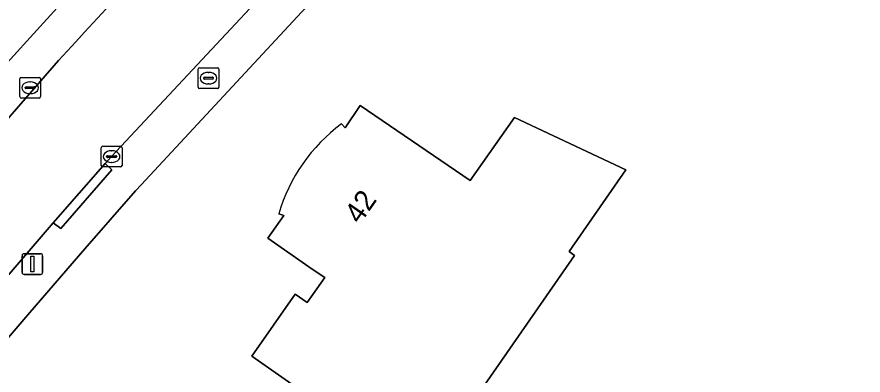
# Model space of a CAD drawing. Extents: x 158835 to 160077, y 386387 to 387778.
# Drawn here: x 159354.26 to 159395.02, y 386822.99 to 386840.24 of the extents above; entities that cross this region are included whole.
import ezdxf

# ---------------------------------------------------------------- set-up
doc = ezdxf.new("R2010")
doc.units = 0
for name, color, linetype in [('IMGEO_Brandkraan', 7, 'Continuous'), ('IMGEO_Erf', 7, 'Continuous'), ('IMGEO_Kolk', 7, 'Continuous'), ('IMGEO_Lichtmast', 7, 'Continuous'), ('IMGEO_Pand', 7, 'Continuous'), ('IMGEO_Pand_nummerreeks', 7, 'Continuous'), ('IMGEO_Parkeervlak_open', 7, 'Continuous'), ('IMGEO_Rijbaan_lokaal_gesloten', 7, 'Continuous'), ('IMGEO_Voetpad_open', 7, 'Continuous')]:
    doc.layers.add(name, color=color, linetype=linetype)

msp = doc.modelspace()

# ---------------------------------------------------------------- linework, layer by layer
at = {"layer": 'IMGEO_Brandkraan'}
for p, q in [((159362.987, 386836.864), (159362.987, 386837.716)), ((159363.062, 386837.79), (159363.914, 386837.79)), ((159363.475, 386837.57), (159363.5, 386837.57)), ((159363.988, 386837.716), (159363.988, 386836.864)), ((159363.246, 386837.284), (159363.246, 386837.296)), ((159363.684, 386837.247), (159363.286, 386837.247)), ((159363.289, 386837.333), (159363.687, 386837.333)), ((159363.73, 386837.296), (159363.73, 386837.284)), ((159363.914, 386836.79), (159363.062, 386836.79)), ((159363.498, 386837.01), (159363.473, 386837.01))]:
    msp.add_line(p, q, dxfattribs=at)
for points in [[(159362.987, 386836.864), (159362.987, 386837.716)], [(159363.062, 386837.79), (159363.914, 386837.79)], [(159363.988, 386837.716), (159363.988, 386836.864)], [(159363.914, 386836.79), (159363.062, 386836.79)]]:
    msp.add_lwpolyline(points, dxfattribs=at)
for centre, radius, start, end in [((159363.064, 386837.714), 0.0765, 91.552, 178.448), ((159363.064, 386837.714), 0.0765, 91.552, 178.448), ((159363.912, 386837.714), 0.0765, 1.552, 88.448), ((159363.912, 386837.714), 0.0765, 1.552, 88.448), ((159363.286, 386837.293), 0.0403, 85.8775, 175.7526), ((159363.283, 386837.283), 0.0366, 178.938, 274.7102), ((159363.687, 386837.29), 0.043, 264.8664, 352.4533), ((159363.691, 386837.295), 0.0386, 1.7309, 96.639), ((159363.064, 386836.866), 0.0765, 181.552, 268.448), ((159363.064, 386836.866), 0.0765, 181.552, 268.448), ((159363.912, 386836.866), 0.0765, 271.552, 358.448), ((159363.912, 386836.866), 0.0765, 271.552, 358.448)]:
    msp.add_arc(centre, radius, start, end, dxfattribs=at)
for centre, major_axis, ratio, start_param, end_param in [((159363.474, 386837.29), (-0.387, 0.002), 0.722429, 4.712389, 7.853982), ((159363.499, 386837.29), (-0.39, 0.002), 0.717154, 1.570796, 4.712389)]:
    msp.add_ellipse(centre, major_axis=major_axis, ratio=ratio, start_param=start_param, end_param=end_param, dxfattribs=at)
at = {"layer": 'IMGEO_Erf'}
for points in [[(159385.976, 386858.576), (159376.759, 386849.577), (159376.841, 386849.467), (159367.963, 386840.464), (159360.256, 386832.178), (159359.977, 386831.86), (159357.532, 386829.072), (159354.876, 386826.001), (159352.408, 386823.136)], [(159369.894, 386835.087), (159370.064, 386834.895), (159370.797, 386835.972), (159376.087, 386832.37), (159378.221, 386835.389), (159383.598, 386832.874), (159380.865, 386828.941), (159381.127, 386828.758), (159376.676, 386822.354), (159376.414, 386822.537), (159373.943, 386818.981), (159371.414, 386820.739)], [(159371.414, 386820.739), (159370.98, 386820.115), (159365.571, 386823.897), (159367.664, 386826.89), (159368.246, 386826.483), (159369.084, 386827.687), (159368.487, 386828.092), (159366.338, 386829.584), (159367.116, 386830.671), (159366.867, 386830.758)]]:
    msp.add_lwpolyline(points, dxfattribs=at)
msp.add_arc((159374.793, 386828.439), 8.258, 126.3851, 163.6895, dxfattribs=at)
at = {"layer": 'IMGEO_Kolk'}
for p, q in [((159354.395, 386836.402), (159354.395, 386837.254)), ((159354.47, 386837.328), (159355.322, 386837.328)), ((159354.883, 386837.108), (159354.908, 386837.108)), ((159355.396, 386837.254), (159355.396, 386836.402)), ((159354.654, 386836.822), (159354.654, 386836.834)), ((159355.092, 386836.785), (159354.694, 386836.785)), ((159354.697, 386836.871), (159355.095, 386836.871)), ((159355.138, 386836.834), (159355.138, 386836.822)), ((159355.322, 386836.328), (159354.47, 386836.328)), ((159354.906, 386836.548), (159354.881, 386836.548)), ((159358.319, 386833.089), (159358.319, 386833.941)), ((159358.394, 386834.015), (159359.246, 386834.015)), ((159359.32, 386833.941), (159359.32, 386833.089)), ((159358.578, 386833.509), (159358.578, 386833.521)), ((159359.016, 386833.472), (159358.618, 386833.472)), ((159358.621, 386833.558), (159359.019, 386833.558)), ((159358.807, 386833.795), (159358.832, 386833.795)), ((159359.062, 386833.521), (159359.062, 386833.509)), ((159359.246, 386833.015), (159358.394, 386833.015)), ((159358.83, 386833.235), (159358.805, 386833.235))]:
    msp.add_line(p, q, dxfattribs=at)
for points in [[(159354.395, 386836.402), (159354.395, 386837.254)], [(159354.47, 386837.328), (159355.322, 386837.328)], [(159355.396, 386837.254), (159355.396, 386836.402)], [(159355.322, 386836.328), (159354.47, 386836.328)], [(159358.319, 386833.089), (159358.319, 386833.941)], [(159358.394, 386834.015), (159359.246, 386834.015)], [(159359.32, 386833.941), (159359.32, 386833.089)], [(159359.246, 386833.015), (159358.394, 386833.015)]]:
    msp.add_lwpolyline(points, dxfattribs=at)
for centre, radius, start, end in [((159354.472, 386837.252), 0.0765, 91.552, 178.448), ((159354.472, 386837.252), 0.0765, 91.552, 178.448), ((159355.32, 386837.252), 0.0765, 1.552, 88.448), ((159355.32, 386837.252), 0.0765, 1.552, 88.448), ((159354.694, 386836.831), 0.0403, 85.8775, 175.7526), ((159354.691, 386836.821), 0.0366, 178.938, 274.7102), ((159355.095, 386836.828), 0.043, 264.8664, 352.4533), ((159355.099, 386836.833), 0.0386, 1.7309, 96.639), ((159354.472, 386836.404), 0.0765, 181.552, 268.448), ((159354.472, 386836.404), 0.0765, 181.552, 268.448), ((159355.32, 386836.404), 0.0765, 271.552, 358.448), ((159355.32, 386836.404), 0.0765, 271.552, 358.448), ((159358.396, 386833.939), 0.0765, 91.552, 178.448), ((159358.396, 386833.939), 0.0765, 91.552, 178.448), ((159359.244, 386833.939), 0.0765, 1.552, 88.448), ((159359.244, 386833.939), 0.0765, 1.552, 88.448), ((159358.618, 386833.518), 0.0403, 85.8775, 175.7526), ((159358.615, 386833.508), 0.0366, 178.938, 274.7102), ((159359.019, 386833.515), 0.043, 264.8664, 352.4533), ((159359.023, 386833.52), 0.0386, 1.7309, 96.639), ((159358.396, 386833.091), 0.0765, 181.552, 268.448), ((159358.396, 386833.091), 0.0765, 181.552, 268.448), ((159359.244, 386833.091), 0.0765, 271.552, 358.448), ((159359.244, 386833.091), 0.0765, 271.552, 358.448)]:
    msp.add_arc(centre, radius, start, end, dxfattribs=at)
for centre, major_axis, ratio, start_param, end_param in [((159354.882, 386836.828), (-0.387, 0.002), 0.722429, 4.712389, 7.853982), ((159354.907, 386836.828), (-0.39, 0.002), 0.717154, 1.570796, 4.712389), ((159358.806, 386833.515), (-0.387, 0.002), 0.722429, 4.712389, 7.853982), ((159358.831, 386833.515), (-0.39, 0.002), 0.717154, 1.570796, 4.712389)]:
    msp.add_ellipse(centre, major_axis=major_axis, ratio=ratio, start_param=start_param, end_param=end_param, dxfattribs=at)
at = {"layer": 'IMGEO_Lichtmast'}
for p, q in [((159354.505, 386827.937), (159354.505, 386828.737)), ((159354.505, 386828.737), (159354.505, 386827.937)), ((159354.605, 386828.837), (159355.395, 386828.837)), ((159355.395, 386828.837), (159354.605, 386828.837)), ((159355.495, 386828.737), (159355.495, 386827.937)), ((159355.495, 386827.937), (159355.495, 386828.737)), ((159355.395, 386827.837), (159354.605, 386827.837)), ((159354.605, 386827.837), (159355.395, 386827.837))]:
    msp.add_line(p, q, dxfattribs=at)
msp.add_lwpolyline([(159354.925, 386828.712), (159355.075, 386828.712), (159355.075, 386827.962), (159354.925, 386827.962), (159354.925, 386828.712)], dxfattribs=at)
for centre, start, end in [((159354.605, 386828.737), 90, 180), ((159354.605, 386828.737), 90, 180), ((159355.395, 386828.737), 0, 90), ((159355.395, 386828.737), 360, 90), ((159354.605, 386827.937), 180, 270), ((159354.605, 386827.937), 180, 270), ((159355.395, 386827.937), 270, 0), ((159355.395, 386827.937), 270, 0)]:
    msp.add_arc(centre, 0.1, start, end, dxfattribs=at)
at = {"layer": 'IMGEO_Pand'}
msp.add_lwpolyline([(159366.867, 386830.758), (159367.116, 386830.671), (159366.338, 386829.584), (159368.487, 386828.092), (159369.084, 386827.687), (159368.246, 386826.483), (159367.664, 386826.89), (159365.571, 386823.897), (159370.98, 386820.115), (159371.414, 386820.739), (159373.943, 386818.981), (159376.414, 386822.537), (159376.676, 386822.354), (159381.127, 386828.758), (159380.865, 386828.941), (159383.598, 386832.874), (159378.221, 386835.389), (159376.087, 386832.37), (159370.797, 386835.972), (159370.064, 386834.895), (159369.894, 386835.087)], dxfattribs=at)
msp.add_arc((159374.793, 386828.439), 8.258, 126.3851, 163.6895, dxfattribs=at)
at = {"layer": 'IMGEO_Parkeervlak_open'}
for points in [[(159358.854, 386843.619), (159355.53, 386839.954), (159353.458, 386837.675)], [(159352.854, 386834.751), (159352.556, 386834.416), (159352.452, 386834.284), (159352.691, 386834.082), (159352.795, 386834.203), (159353.266, 386834.723), (159354.646, 386836.288), (159356.257, 386838.134)]]:
    msp.add_lwpolyline(points, dxfattribs=at)
msp.add_arc((159712.384, 386513.677), 481.766, 135.31774, 137.66428, dxfattribs=at)
at = {"layer": 'IMGEO_Rijbaan_lokaal_gesloten'}
for points in [[(159356.002, 386830.32), (159358.506, 386833.178), (159358.819, 386833.516), (159371.453, 386847.053), (159383.918, 386859.339), (159384.359, 386859.762), (159380.473, 386862.906)], [(159356.257, 386838.134), (159354.646, 386836.288), (159353.266, 386834.723), (159352.795, 386834.203), (159352.691, 386834.082), (159351.169, 386832.319), (159348.92, 386829.709), (159348.883, 386829.666), (159347.634, 386828.186), (159346.143, 386826.416), (159343.916, 386823.741), (159341.697, 386821.059), (159340.52, 386819.528), (159339.334, 386817.99), (159338.147, 386816.452), (159336.959, 386814.916), (159334.682, 386811.982), (159332.4, 386809.052)], [(159282.412, 386722.743), (159287.058, 386720.832), (159288.431, 386724.025), (159289.974, 386727.485), (159299.835, 386747.728), (159301.005, 386750), (159305.619, 386758.545), (159307.223, 386761.444), (159312.283, 386770.118), (159315.986, 386776.187), (159317.993, 386779.394), (159318.41, 386780.077), (159331.144, 386798.935), (159337.228, 386807.215), (159338.584, 386808.987), (159340.883, 386811.963), (159348.009, 386820.99), (159350.907, 386824.436), (159353.391, 386827.292), (159356.002, 386830.32)]]:
    msp.add_lwpolyline(points, dxfattribs=at)
msp.add_arc((159712.384, 386513.677), 481.766, 135.31774, 137.66428, dxfattribs=at)
at = {"layer": 'IMGEO_Voetpad_open'}
for points in [[(159353.458, 386837.675), (159355.53, 386839.954), (159358.854, 386843.619), (159379.572, 386864.609)], [(159397.266, 386860.615), (159397.212, 386860.688), (159390.894, 386863.285), (159389.842, 386863.04), (159388.815, 386862.703), (159387.824, 386862.275), (159386.874, 386861.76), (159385.974, 386861.163), (159385.131, 386860.487), (159384.814, 386860.199), (159384.359, 386859.762), (159383.918, 386859.339), (159371.453, 386847.053), (159358.819, 386833.516), (159358.506, 386833.178), (159358.829, 386832.882), (159356.365, 386830.046), (159356.002, 386830.32), (159353.391, 386827.292)], [(159352.408, 386823.136), (159354.876, 386826.001), (159357.532, 386829.072), (159359.977, 386831.86), (159360.256, 386832.178), (159367.963, 386840.464), (159376.841, 386849.467), (159376.759, 386849.577), (159385.976, 386858.576)]]:
    msp.add_lwpolyline(points, dxfattribs=at)
msp.add_lwpolyline([(159358.506, 386833.178), (159356.002, 386830.32), (159356.365, 386830.046), (159358.829, 386832.882)], close=True, dxfattribs=at)

# ---------------------------------------------------------------- texts
at = {"layer": 'IMGEO_Pand_nummerreeks'}
msp.add_text('42', height=1, rotation=55.0839, dxfattribs=at).set_placement((159370.782, 386830.221))

doc.saveas('drawing.dxf')
